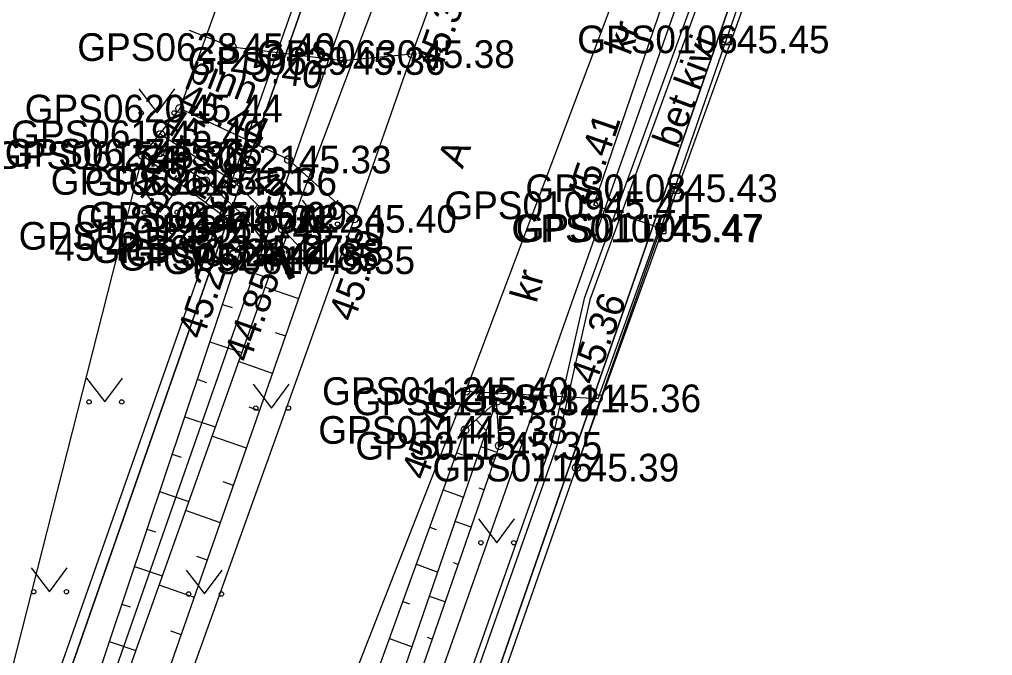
# Model space of a CAD drawing. Extents: x 551623 to 559850, y 6561220 to 6567135.
# Drawn here: x 557085.92 to 557110.53, y 6565529.17 to 6565545.27 of the extents above; entities that cross this region are included whole.
import ezdxf

# ---------------------------------------------------------------- set-up
doc = ezdxf.new("R2010")
doc.units = 0
for name, color, linetype in [('AED', 7, 'Continuous'), ('HALJASTUS', 7, 'Continuous'), ('KORGUS-EH2000', 7, 'Continuous'), ('KPOHULIIN', 7, 'Continuous'), ('KTRASS', 7, 'Continuous'), ('MOOTKORG-EH2000', 7, 'Continuous'), ('MOOTMPUNKT', 7, 'Continuous'), ('MOOTNR', 7, 'Continuous'), ('MOOTPIIR', 7, 'Continuous'), ('MPKAABEL', 7, 'Continuous'), ('MPOHULIIN', 7, 'Continuous'), ('PIIR', 7, 'Continuous'), ('RELJEEF', 7, 'Continuous'), ('TEE', 7, 'Continuous'), ('TRUUP', 7, 'Continuous'), ('VTRASS', 7, 'Continuous')]:
    doc.layers.add(name, color=color, linetype=linetype)

msp = doc.modelspace()

# ---------------------------------------------------------------- linework, layer by layer
at = {"layer": 'AED'}
for p, q in [((557103.682, 6565544.891), (557103.682, 6565544.641)), ((557103.682, 6565544.891), (557103.932, 6565544.891)), ((557103.932, 6565544.891), (557103.932, 6565544.641)), ((557103.682, 6565544.641), (557103.932, 6565544.641)), ((557102.373, 6565541.124), (557102.373, 6565540.874)), ((557102.373, 6565541.124), (557102.623, 6565541.124)), ((557102.623, 6565541.124), (557102.623, 6565540.874)), ((557102.373, 6565540.874), (557102.623, 6565540.874)), ((557102.021, 6565540.106), (557102.021, 6565539.856)), ((557102.021, 6565540.106), (557102.271, 6565540.106)), ((557102.271, 6565540.106), (557102.271, 6565539.856)), ((557102.021, 6565539.856), (557102.271, 6565539.856))]:
    msp.add_line(p, q, dxfattribs=at)
for points in [[(557103.807, 6565544.766), (557106.486, 6565552.498), (557107.041, 6565552.307)], [(557102.146, 6565539.981), (557102.498, 6565540.999), (557103.807, 6565544.766)], [(557094.208, 6565515.723), (557093.669, 6565515.933), (557096.003, 6565522.5), (557100.007, 6565533.93), (557102.146, 6565539.981)]]:
    msp.add_lwpolyline(points, dxfattribs=at)
at = {"layer": 'HALJASTUS'}
for p, q in [((557088.94, 6565543.513), (557089.403, 6565542.906)), ((557089.403, 6565542.906), (557089.849, 6565543.513)), ((557089.017, 6565540.998), (557089.481, 6565540.391)), ((557089.481, 6565540.391), (557089.926, 6565540.998)), ((557093.074, 6565540.7), (557093.537, 6565540.093)), ((557093.537, 6565540.093), (557093.983, 6565540.7)), ((557087.619, 6565536.197), (557088.082, 6565535.591)), ((557088.082, 6565535.591), (557088.528, 6565536.197)), ((557091.835, 6565536.042), (557092.299, 6565535.435)), ((557092.299, 6565535.435), (557092.744, 6565536.042)), ((557097.53, 6565532.636), (557097.994, 6565532.029)), ((557097.994, 6565532.029), (557098.439, 6565532.636)), ((557086.22, 6565531.397), (557086.684, 6565530.79)), ((557086.684, 6565530.79), (557087.129, 6565531.397)), ((557090.138, 6565531.339), (557090.601, 6565530.732)), ((557090.601, 6565530.732), (557091.047, 6565531.339))]:
    msp.add_line(p, q, dxfattribs=at)
for centre in [(557089.002, 6565542.906), (557089.831, 6565542.906), (557089.079, 6565540.391), (557089.908, 6565540.391), (557093.136, 6565540.093), (557093.965, 6565540.093), (557087.681, 6565535.591), (557088.51, 6565535.591), (557091.898, 6565535.435), (557092.726, 6565535.435), (557097.593, 6565532.029), (557098.422, 6565532.029), (557086.283, 6565530.79), (557087.111, 6565530.79), (557090.2, 6565530.732), (557091.029, 6565530.732)]:
    msp.add_circle(centre, 0.055, dxfattribs=at)
at = {"layer": 'KORGUS-EH2000'}
for centre in [(557091.304, 6565544.572), (557095.848, 6565544.395), (557089.975, 6565543.016), (557089.491, 6565542.364), (557089.03, 6565541.834), (557089.47, 6565541.899), (557100.448, 6565540.568), (557094.385, 6565540.223), (557089.68, 6565539.795), (557091.524, 6565539.458), (557092.402, 6565539.265), (557093.326, 6565539.178), (557097.215, 6565535.867), (557100.56, 6565535.683), (557100.007, 6565533.93)]:
    msp.add_circle(centre, 0.1, dxfattribs=at)
at = {"layer": 'KPOHULIIN'}
msp.add_lwpolyline([(557033.153, 6565351.076), (557050.554, 6565399.565), (557067.065, 6565445.505), (557084.207, 6565493.616), (557103.697, 6565548.895), (557103.697, 6565548.895), (557136.898, 6565642.401), (557153.703, 6565689.258)], dxfattribs=at)
at = {"layer": 'KTRASS'}
msp.add_lwpolyline([(557026.803, 6565375.144), (557032.863, 6565383.722), (557042.439, 6565408.103), (557054.708, 6565437.366), (557065.159, 6565467.183), (557074.882, 6565496.793), (557085.218, 6565523.93), (557095.541, 6565553.264), (557105.806, 6565584.058), (557113.235, 6565607.969), (557122.948, 6565634.671), (557136.565, 6565667.041), (557148.593, 6565662.181)], dxfattribs=at)
at = {"layer": 'MOOTMPUNKT'}
for centre in [(557103.807, 6565544.766), (557091.304, 6565544.572), (557095.848, 6565544.395), (557094.094, 6565544.22), (557089.975, 6565543.016), (557089.491, 6565542.364), (557089.03, 6565541.834), (557089.47, 6565541.899), (557092.73, 6565541.724), (557090.632, 6565541.186), (557091.35, 6565541.164), (557102.498, 6565540.999), (557100.448, 6565540.568), (557091.6, 6565540.305), (557091.192, 6565540.217), (557094.385, 6565540.223), (557089.68, 6565539.795), (557092.57, 6565539.97), (557102.111, 6565539.997), (557102.146, 6565539.981), (557091.524, 6565539.458), (557092.52, 6565539.376), (557092.402, 6565539.265), (557093.326, 6565539.178), (557097.215, 6565535.867), (557097.991, 6565535.607), (557100.56, 6565535.683), (557097.19, 6565534.883), (557098.059, 6565534.483), (557100.007, 6565533.93)]:
    msp.add_circle(centre, 0.1, dxfattribs=at)
at = {"layer": 'MOOTPIIR'}
for points in [[(557139.744, 6565680.935), (557134.119, 6565666.153), (557132.379, 6565660.644), (557125.645, 6565644.222), (557124.398, 6565640.179), (557120.444, 6565626.791), (557116.396, 6565618.485), (557110.204, 6565599.022), (557106.621, 6565589.829), (557104.252, 6565584.831), (557099.902, 6565572.968), (557091.714, 6565547.834), (557091.204, 6565546.398), (557089.975, 6565543.016), (557089.03, 6565541.834), (557085.345, 6565527.333)], [(557096.003, 6565522.5), (557100.007, 6565533.93), (557104.542, 6565546.459), (557106.486, 6565552.498), (557107.452, 6565553.375), (557107.525, 6565554.873), (557111.237, 6565565.773), (557117.041, 6565580.828), (557123.649, 6565597.144), (557131.439, 6565619.888)]]:
    msp.add_lwpolyline(points, dxfattribs=at)
at = {"layer": 'MPKAABEL'}
for points in [[(557105.948, 6565552.538), (557105.509, 6565552.544), (557103.165, 6565546.339), (557100.207, 6565538.214), (557099.367, 6565534.535), (557097.281, 6565528.61), (557094.889, 6565521.38), (557092.717, 6565516.421), (557091.623, 6565513.935), (557089.057, 6565506.872), (557084.72, 6565493.643), (557083.163, 6565488.768), (557080.193, 6565481.254), (557079.927, 6565481.17), (557074.171, 6565485.645), (557071.815, 6565488.222), (557065.445, 6565493.431), (557060.561, 6565496.745), (557053.766, 6565501.663), (557042.922, 6565510.883), (557041.82, 6565512.055), (557041.484, 6565511.936)], [(557105.948, 6565552.538), (557105.623, 6565552.42), (557103.305, 6565546.287), (557100.351, 6565538.172), (557099.512, 6565534.493), (557097.422, 6565528.562), (557095.029, 6565521.326), (557092.906, 6565516.478), (557093.168, 6565516.078)]]:
    msp.add_lwpolyline(points, dxfattribs=at)
at = {"layer": 'MPOHULIIN'}
msp.add_lwpolyline([(557050.554, 6565399.565), (557067.065, 6565445.505), (557084.207, 6565493.616), (557103.697, 6565548.895), (557120.292, 6565595.621), (557120.292, 6565595.621), (557153.703, 6565689.258)], dxfattribs=at)
at = {"layer": 'PIIR'}
for points in [[(557143.03, 6565692.36), (557157.5, 6565654.27), (557142.14, 6565653.78), (557122.77, 6565599.28), (557106.21, 6565552.32), (557093.58, 6565515.97), (557085.1, 6565492.2), (557086.02, 6565487.88), (557073.92, 6565497.32), (557076.42, 6565497.95), (557098, 6565559.71), (557096.67, 6565561.36), (557100.66, 6565572.69), (557102.77, 6565573.26), (557114.53, 6565606.57), (557127.78, 6565643.89), (557142.97, 6565686.18)], [(557025.39, 6565597.47), (557102.77, 6565573.26), (557100.66, 6565572.69), (557096.67, 6565561.36), (557098, 6565559.71), (557076.42, 6565497.95), (557073.92, 6565497.32), (557050.16, 6565517.1), (557050.04, 6565519.69), (557042.48, 6565527.46), (557038.28, 6565523.47), (557016.16, 6565569.02)], [(557106.21, 6565552.32), (557161.01, 6565530.22), (557156.17, 6565516.03), (557148.5, 6565493.52), (557093.58, 6565515.97)]]:
    msp.add_lwpolyline(points, close=True, dxfattribs=at)
at = {"layer": 'RELJEEF'}
for p, q in [((557090.375, 6565541.793), (557090.312, 6565541.697)), ((557089.831, 6565541.235), (557089.899, 6565541.326)), ((557091.215, 6565541.251), (557090.973, 6565540.876)), ((557090.632, 6565540.636), (557090.877, 6565540.963)), ((557091.95, 6565540.577), (557091.856, 6565540.481)), ((557091.313, 6565539.941), (557091.44, 6565539.997)), ((557092.661, 6565539.874), (557092.241, 6565539.473)), ((557093.314, 6565539.143), (557092.978, 6565539.26)), ((557091.374, 6565539.01), (557092.211, 6565538.729)), ((557092.984, 6565538.199), (557092.129, 6565538.497)), ((557091.056, 6565538.062), (557091.302, 6565537.98)), ((557092.655, 6565537.254), (557092.397, 6565537.344)), ((557090.738, 6565537.114), (557091.542, 6565536.844)), ((557092.325, 6565536.31), (557091.46, 6565536.612)), ((557090.42, 6565536.166), (557090.656, 6565536.087)), ((557090.102, 6565535.218), (557090.873, 6565534.959)), ((557091.996, 6565535.366), (557091.734, 6565535.457)), ((557098.009, 6565535.302), (557097.972, 6565535.3)), ((557097.476, 6565535.142), (557097.733, 6565534.858)), ((557091.666, 6565534.422), (557090.79, 6565534.728)), ((557089.784, 6565534.27), (557090.01, 6565534.194)), ((557096.981, 6565534.305), (557097.131, 6565534.251)), ((557098, 6565534.314), (557097.594, 6565534.454)), ((557091.337, 6565533.478), (557091.072, 6565533.57)), ((557089.465, 6565533.322), (557090.203, 6565533.074)), ((557096.641, 6565533.365), (557097.155, 6565533.179)), ((557097.673, 6565533.369), (557097.552, 6565533.41)), ((557091.007, 6565532.534), (557090.121, 6565532.843)), ((557097.346, 6565532.424), (557096.943, 6565532.563)), ((557089.147, 6565532.374), (557089.364, 6565532.301)), ((557096.301, 6565532.425), (557096.459, 6565532.367)), ((557090.678, 6565531.589), (557090.41, 6565531.683)), ((557088.829, 6565531.426), (557089.534, 6565531.189)), ((557095.96, 6565531.484), (557096.504, 6565531.288)), ((557097.019, 6565531.479), (557096.898, 6565531.52)), ((557090.348, 6565530.645), (557089.452, 6565530.958)), ((557095.62, 6565530.544), (557095.788, 6565530.483)), ((557096.692, 6565530.534), (557096.292, 6565530.672)), ((557088.511, 6565530.478), (557088.718, 6565530.408)), ((557090.019, 6565529.701), (557089.748, 6565529.795)), ((557095.28, 6565529.604), (557095.853, 6565529.396)), ((557096.364, 6565529.589), (557096.245, 6565529.63)), ((557088.193, 6565529.53), (557088.865, 6565529.304))]:
    msp.add_line(p, q, dxfattribs=at)
for points in [[(557089.03, 6565541.834), (557091.192, 6565540.217), (557091.524, 6565539.458), (557087.21, 6565526.6), (557082.458, 6565513.315), (557075.376, 6565494.786), (557076.066, 6565494.069), (557077.359, 6565494.226), (557084.047, 6565512.991), (557088.801, 6565526.211), (557093.326, 6565539.178), (557092.57, 6565539.97), (557091.35, 6565541.164), (557089.491, 6565542.364)], [(557089.47, 6565541.899), (557090.632, 6565541.186), (557091.6, 6565540.305), (557092.402, 6565539.265), (557087.839, 6565526.415), (557083.151, 6565513.197), (557076.503, 6565494.551)], [(557091.998, 6565517.344), (557094.018, 6565524.063), (557097.991, 6565535.607)], [(557091.998, 6565517.344), (557094.324, 6565523.692), (557098.059, 6565534.483), (557097.991, 6565535.607), (557097.19, 6565534.883), (557093.311, 6565524.162), (557091.998, 6565517.344)]]:
    msp.add_lwpolyline(points, dxfattribs=at)
at = {"layer": 'TEE'}
for points in [[(557143.358, 6565678.174), (557138.558, 6565664.435), (557136.96, 6565659.233), (557132.351, 6565646.148), (557129.9, 6565639.419), (557125.021, 6565626.31), (557121.502, 6565616.551), (557117.747, 6565605.465), (557114.535, 6565597.096), (557113.397, 6565596.47), (557110.079, 6565587.319), (557110.691, 6565586.826), (557109.779, 6565583.198), (557104.291, 6565567.464), (557095.848, 6565544.395), (557094.385, 6565540.223), (557089.288, 6565525.984)], [(557092.088, 6565511.985), (557090.727, 6565512.907), (557089.23, 6565514.428), (557091.324, 6565520.351), (557091.733, 6565520.689), (557092.882, 6565523.804), (557092.721, 6565524.388), (557097.215, 6565535.867), (557101.757, 6565547.928), (557103.641, 6565553.302), (557108.597, 6565566.722), (557113.999, 6565581.937), (557115.285, 6565585.504), (557119.495, 6565597.655), (557120.533, 6565600.365), (557121.605, 6565603.738), (557128.082, 6565621.715), (557134.236, 6565638.871), (557136.362, 6565644.832), (557143.373, 6565664.048), (557146.52, 6565672.286)], [(557102.272, 6565539.942), (557100.448, 6565540.568), (557102.666, 6565547.079), (557104.542, 6565546.459)], [(557095.848, 6565544.395), (557094.094, 6565544.22), (557091.304, 6565544.572), (557090.226, 6565544.989)], [(557094.385, 6565540.223), (557092.73, 6565541.724), (557089.975, 6565543.016)], [(557097.215, 6565535.867), (557100.56, 6565535.683), (557102.111, 6565539.997)]]:
    msp.add_lwpolyline(points, dxfattribs=at)
at = {"layer": 'TRUUP'}
for p, q in [((557095.341, 6565546.872), (557092.52, 6565539.376)), ((557092.555, 6565539.47), (557091.846, 6565539.149)), ((557092.394, 6565539.241), (557092.401, 6565539.4)), ((557092.42, 6565539.253), (557092.427, 6565539.412)), ((557092.445, 6565539.264), (557092.452, 6565539.424)), ((557092.471, 6565539.276), (557092.478, 6565539.435)), ((557092.495, 6565539.257), (557092.503, 6565539.447)), ((557092.518, 6565539.207), (557092.529, 6565539.458)), ((557092.541, 6565539.156), (557092.554, 6565539.47)), ((557092.876, 6565538.761), (557092.555, 6565539.47)), ((557092.564, 6565539.106), (557092.577, 6565539.422)), ((557091.864, 6565539.11), (557091.866, 6565539.158)), ((557092.52, 6565539.376), (557091.876, 6565539.084)), ((557091.887, 6565539.06), (557091.891, 6565539.169)), ((557092.484, 6565539.282), (557091.905, 6565539.019)), ((557091.91, 6565539.022), (557091.917, 6565539.181)), ((557091.935, 6565539.033), (557091.942, 6565539.192)), ((557091.961, 6565539.045), (557091.968, 6565539.204)), ((557091.986, 6565539.056), (557091.993, 6565539.216)), ((557092.012, 6565539.068), (557092.019, 6565539.227)), ((557092.037, 6565539.079), (557092.044, 6565539.239)), ((557092.063, 6565539.091), (557092.07, 6565539.25)), ((557092.088, 6565539.103), (557092.095, 6565539.262)), ((557092.114, 6565539.114), (557092.121, 6565539.273)), ((557092.139, 6565539.126), (557092.146, 6565539.285)), ((557092.165, 6565539.137), (557092.172, 6565539.296)), ((557092.19, 6565539.149), (557092.197, 6565539.308)), ((557092.216, 6565539.16), (557092.223, 6565539.32)), ((557092.241, 6565539.172), (557092.248, 6565539.331)), ((557092.267, 6565539.183), (557092.274, 6565539.343)), ((557092.292, 6565539.195), (557092.299, 6565539.354)), ((557092.318, 6565539.206), (557092.325, 6565539.366)), ((557092.343, 6565539.218), (557092.35, 6565539.377)), ((557092.369, 6565539.23), (557092.376, 6565539.389)), ((557092.747, 6565538.703), (557092.484, 6565539.282)), ((557092.811, 6565538.732), (557092.52, 6565539.376)), ((557092.587, 6565539.055), (557092.6, 6565539.371)), ((557092.61, 6565539.004), (557092.623, 6565539.32)), ((557092.633, 6565538.954), (557092.646, 6565539.27)), ((557092.656, 6565538.903), (557092.669, 6565539.219)), ((557092.679, 6565538.853), (557092.692, 6565539.169)), ((557091.905, 6565539.019), (557091.846, 6565539.149)), ((557092.702, 6565538.802), (557092.715, 6565539.118)), ((557092.724, 6565538.751), (557092.738, 6565539.067)), ((557092.748, 6565538.703), (557092.76, 6565539.017)), ((557092.773, 6565538.715), (557092.783, 6565538.966)), ((557092.799, 6565538.726), (557092.806, 6565538.916)), ((557092.747, 6565538.703), (557092.876, 6565538.761)), ((557092.824, 6565538.738), (557092.829, 6565538.865)), ((557092.85, 6565538.749), (557092.852, 6565538.814))]:
    msp.add_line(p, q, dxfattribs=at)
at = {"layer": 'VTRASS'}
msp.add_lwpolyline([(557145.322, 6565689.495), (557134.032, 6565659.135), (557130.382, 6565646.475), (557120.112, 6565618.925), (557118.572, 6565614.685), (557109.512, 6565589.115), (557108.482, 6565586.205), (557104.61, 6565573.91), (557101.828, 6565566.771), (557100.892, 6565564.715), (557100.207, 6565563.094), (557095.302, 6565548.745), (557082.162, 6565511.115), (557077.662, 6565498.385), (557074.832, 6565487.185), (557073.992, 6565486.035), (557070.902, 6565479.045), (557049.552, 6565418.835), (557036.81, 6565383.508), (557036.652, 6565383.055), (557029.612, 6565366.205)], dxfattribs=at)

# ---------------------------------------------------------------- texts
at = {"layer": 'KORGUS-EH2000'}
for s, rotation, p in [(' 45.38', 70.6893, (557096.477, 6565543.644)), (' 45.40', 352.8075, (557090.971, 6565543.832)), (' 45.44', 334.8806, (557089.664, 6565543.168)), (' 45.40', 327.1623, (557089.227, 6565542.671)), (' 45.41', 71.1802, (557100.297, 6565540.272)), (' 45.25', 328.472, (557088.879, 6565541.775)), (' 45.35', 313.686, (557091.55, 6565541.303)), (' 45.36', 323.2078, (557088.506, 6565541.133)), (' 45.40', 70.3023, (557094.288, 6565537.343)), (' 45.27', 71.453, (557090.48, 6565536.898)), (' 44.85', 70.4526, (557091.652, 6565536.318)), (' 45.36', 70.2294, (557100.395, 6565535.742)), (' 45.40', 69.3644, (557096.114, 6565533.336))]:
    msp.add_text(s, height=0.7, rotation=rotation, dxfattribs=at).set_placement(p)
for s, p in [(' 45.41', (557086.544, 6565539.164)), (' 45.39', (557100.007, 6565533.58))]:
    msp.add_text(s, height=0.7, dxfattribs=at).set_placement(p)
at = {"layer": 'MOOTKORG-EH2000'}
for s, p in [(' 45.45', (557103.807, 6565544.417)), (' 45.40', (557091.304, 6565544.222)), (' 45.36', (557094.094, 6565543.87)), (' 45.38', (557095.848, 6565544.045)), (' 45.44', (557089.975, 6565542.666)), (' 45.40', (557089.491, 6565542.014)), (' 45.36', (557089.03, 6565541.484)), (' 45.25', (557089.47, 6565541.549)), (' 45.33', (557092.73, 6565541.374)), (' 45.21', (557090.632, 6565540.836)), (' 45.36', (557091.35, 6565540.814)), (' 45.43', (557102.498, 6565540.649)), (' 45.41', (557100.448, 6565540.218)), (' 45.09', (557091.6, 6565539.955)), (' 45.31', (557091.192, 6565539.867)), (' 45.40', (557094.385, 6565539.873)), (' 45.41', (557089.68, 6565539.445)), (' 45.30', (557092.57, 6565539.62)), (' 45.47', (557102.111, 6565539.647)), (' 45.47', (557102.146, 6565539.631)), (' 45.27', (557091.524, 6565539.108)), (' 44.88', (557092.52, 6565539.026)), (' 44.85', (557092.402, 6565538.915)), (' 45.35', (557093.326, 6565538.828)), (' 45.40', (557097.215, 6565535.517)), (' 45.32', (557097.991, 6565535.257)), (' 45.36', (557100.56, 6565535.333)), (' 45.38', (557097.19, 6565534.533)), (' 45.35', (557098.059, 6565534.133)), (' 45.39', (557100.007, 6565533.58))]:
    msp.add_text(s, height=0.7, dxfattribs=at).set_placement(p)
at = {"layer": 'MOOTNR'}
for s, p in [('GPS0106 ', (557100.028, 6565544.417)), ('GPS0628 ', (557087.384, 6565544.222)), ('GPS0629 ', (557090.175, 6565543.87)), ('GPS0630 ', (557091.928, 6565544.045)), ('GPS0620 ', (557086.055, 6565542.666)), ('GPS0619 ', (557085.711, 6565542.014)), ('GPS0615 ', (557085.251, 6565541.484)), ('GPS0627 ', (557085.55, 6565541.549)), ('GPS0621 ', (557088.951, 6565541.374)), ('GPS0626 ', (557086.712, 6565540.836)), ('GPS0618 ', (557087.57, 6565540.814)), ('GPS0108 ', (557098.718, 6565540.649)), ('GPS0109 ', (557096.668, 6565540.218)), ('GPS0625 ', (557087.68, 6565539.955)), ('GPS0614 ', (557087.342, 6565539.867)), ('GPS0622 ', (557090.466, 6565539.873)), ('GPS0612 ', (557085.901, 6565539.445)), ('GPS0617 ', (557088.79, 6565539.62)), ('GPS0107 ', (557098.366, 6565539.631)), ('GPS0110 ', (557098.471, 6565539.647)), ('GPS0613 ', (557087.744, 6565539.108)), ('GPS0623 ', (557088.6, 6565539.026)), ('GPS0624 ', (557088.412, 6565538.915)), ('GPS0616 ', (557089.546, 6565538.828)), ('GPS0112 ', (557093.575, 6565535.517)), ('GPS0113 ', (557094.351, 6565535.257)), ('GPS0111 ', (557097.06, 6565535.333)), ('GPS0114 ', (557093.48, 6565534.533)), ('GPS0115 ', (557094.419, 6565534.133)), ('GPS0116 ', (557096.367, 6565533.58))]:
    msp.add_text(s, height=0.7, dxfattribs=at).set_placement(p)
at = {"layer": 'TEE'}
for s, rotation, p in [('kr', 69.178, (557101.361, 6565544.335)), ('bet kivi', 69.4667, (557102.57, 6565541.973)), ('pinn', 338.9739, (557090.135, 6565543.743)), ('A', 68.9004, (557097.129, 6565541.471)), ('kr', 74.3527, (557098.996, 6565538.07))]:
    msp.add_text(s, height=0.7, rotation=rotation, dxfattribs=at).set_placement(p)

doc.saveas('drawing.dxf')
